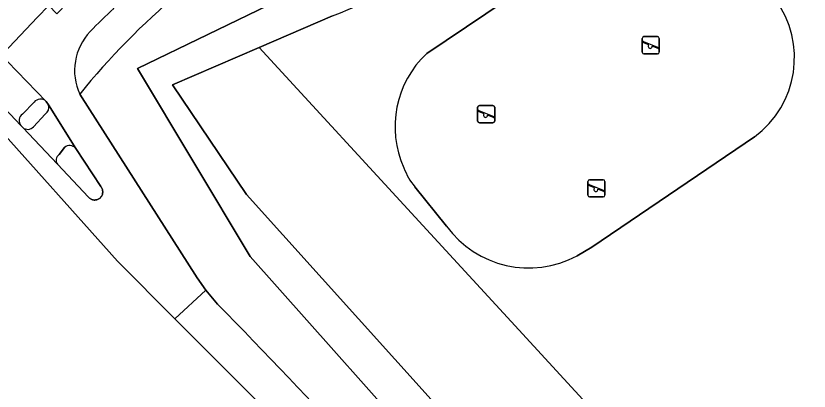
# Model space of a CAD drawing. Extents: x 160455 to 162082, y 388339 to 389736.
# Drawn here: x 160563.1 to 160609.19, y 388705.86 to 388727.64 of the extents above; entities that cross this region are included whole.
import ezdxf

# ---------------------------------------------------------------- set-up
doc = ezdxf.new("R2010")
doc.units = 0
for name, color, linetype in [('IMGEO_Fietspad_gesloten', 7, 'Continuous'), ('IMGEO_Fietspad_open', 7, 'Continuous'), ('IMGEO_Groenvoorziening', 7, 'Continuous'), ('IMGEO_Rijbaan_lokaal_gesloten', 7, 'Continuous'), ('IMGEO_Speelvoorziening', 7, 'Continuous'), ('IMGEO_Terreindeel_zand', 7, 'Continuous'), ('IMGEO_Verkeerseiland_open', 7, 'Continuous'), ('IMGEO_Voetpad_open', 7, 'Continuous'), ('IMGEO_Waterloop', 7, 'Continuous')]:
    doc.layers.add(name, color=color, linetype=linetype)

msp = doc.modelspace()

# ---------------------------------------------------------------- linework, layer by layer
at = {"layer": 'IMGEO_Fietspad_gesloten'}
msp.add_lwpolyline([(160574.817, 388710.908), (160574.135, 388711.722), (160572.349, 388710.058), (160572.349, 388710.058), (160587.447, 388694.955), (160611.832, 388666.525), (160639.492, 388627.538), (160648.432, 388611.608), (160655.954, 388600.931), (160660.006, 388593.709), (160679.004, 388559.848), (160692.554, 388529.106), (160702.857, 388501.795), (160707.886, 388486.563), (160715.28, 388462.439), (160720.449, 388424.01), (160723.236, 388373.685), (160723.027, 388370.891)], dxfattribs=at)
msp.add_arc((160237.319, 388380.126), 472.569, 38.64572, 44.4242, dxfattribs=at)
at = {"layer": 'IMGEO_Fietspad_open'}
for points in [[(160568.789, 388728.075), (160567.602, 388729.341), (160567.524, 388729.418), (160567.293, 388729.645), (160565.486, 388727.762), (160565.027, 388728.247), (160564.333, 388727.554), (160562.039, 388725.134)], [(160562.61, 388724.989), (160564.867, 388722.678), (160564.995, 388722.478), (160566.592, 388719.949), (160568.034, 388717.727), (160568.049, 388717.709), (160568.074, 388717.675), (160568.095, 388717.639), (160568.113, 388717.602), (160568.128, 388717.563), (160568.139, 388717.522), (160568.147, 388717.481), (160568.151, 388717.44), (160568.151, 388717.398), (160568.147, 388717.356), (160568.14, 388717.315), (160568.129, 388717.275), (160568.114, 388717.235), (160568.096, 388717.198), (160568.075, 388717.162), (160568.05, 388717.128), (160568.023, 388717.096), (160567.993, 388717.067), (160567.96, 388717.041), (160567.926, 388717.018), (160567.889, 388716.997), (160567.851, 388716.981), (160567.811, 388716.968), (160567.77, 388716.958), (160567.729, 388716.952), (160567.687, 388716.95), (160567.645, 388716.951), (160567.604, 388716.957), (160567.563, 388716.966), (160567.523, 388716.978), (160567.484, 388716.994), (160567.447, 388717.014), (160567.412, 388717.036), (160567.379, 388717.062), (160567.349, 388717.091), (160567.321, 388717.122), (160565.516, 388719.029), (160563.504, 388721.157), (160563.386, 388721.282), (160561.225, 388723.555)], [(160564.867, 388722.678), (160562.61, 388724.989)], [(160561.225, 388723.555), (160563.386, 388721.282)], [(160572.349, 388710.058), (160572.349, 388710.058), (160574.135, 388711.722), (160573.636, 388712.43), (160566.812, 388723.09)], [(160563.481, 388721.929), (160564.162, 388722.63)], [(160561.645, 388721.602), (160569.007, 388713.4), (160572.349, 388710.058)]]:
    msp.add_lwpolyline(points, dxfattribs=at)
for centre, radius, start, end in [((160601.779, 388693.052), 48.114, 133.2878, 135.5709), ((160569.833, 388724.458), 3.317, 136.6908, 204.359), ((160564.537, 388722.328), 0.482, 46.6956, 141.0943), ((160563.752, 388721.559), 0.459, 126.1672, 217.1265)]:
    msp.add_arc(centre, radius, start, end, dxfattribs=at)
at = {"layer": 'IMGEO_Groenvoorziening'}
for points in [[(160586.97, 388725.449), (160597.254, 388732.392)], [(160599.612, 388687.978), (160576.723, 388713.666), (160570.17, 388724.579), (160578.346, 388728.529)], [(160581.504, 388727.641), (160577.237, 388725.805), (160586.743, 388715.469), (160592.315, 388709.409), (160614.997, 388684.744), (160633.738, 388660.649), (160652.291, 388633.023), (160671.219, 388604.839), (160677.836, 388591.55), (160680.762, 388585.674), (160694.463, 388558.158), (160695.986, 388555.099), (160708.11, 388564.203)], [(160694.463, 388558.158), (160680.762, 388585.674), (160677.836, 388591.55), (160671.219, 388604.839), (160652.291, 388633.023), (160633.738, 388660.649), (160614.997, 388684.744), (160592.315, 388709.409), (160586.743, 388715.469), (160577.237, 388725.805), (160572.213, 388723.644), (160576.503, 388717.272), (160606.918, 388683.529)], [(160566.812, 388723.09), (160573.636, 388712.43), (160574.135, 388711.722), (160574.817, 388710.908)], [(160606.017, 388720.621), (160596.565, 388714.209), (160595.706, 388713.71)], [(160588.12, 388715.435), (160586.273, 388717.723)]]:
    msp.add_lwpolyline(points, dxfattribs=at)
for centre, radius, start, end in [((160567.502, 388762.799), 37.844, 291.7155, 315.4934), ((160600.193, 388696.055), 42.956, 130.0296, 140.9969), ((160602.614, 388725.22), 5.72, 306.4983, 36.2113), ((160590.908, 388721.22), 5.779, 132.9566, 204.5598), ((160589.243, 388720.131), 3.824, 200.0844, 219.0328), ((160592.905, 388718.934), 5.928, 216.1772, 298.2012), ((160237.319, 388380.126), 472.569, 38.64572, 44.4242)]:
    msp.add_arc(centre, radius, start, end, dxfattribs=at)
at = {"layer": 'IMGEO_Rijbaan_lokaal_gesloten'}
msp.add_lwpolyline([(160560.054, 388723.012), (160560.054, 388723.012), (160561.036, 388724.072), (160561.213, 388724.263), (160562.039, 388725.134), (160564.333, 388727.554), (160565.027, 388728.247), (160565.764, 388729.027), (160561.04, 388733.455), (160559.638, 388731.924), (160555.273, 388727.272), (160555.261, 388727.259)], close=True, dxfattribs=at)
at = {"layer": 'IMGEO_Speelvoorziening'}
for p, q in [((160599.489, 388725.536), (160599.489, 388726.336)), ((160599.489, 388726.336), (160599.489, 388725.536)), ((160599.589, 388726.436), (160600.379, 388726.436)), ((160600.379, 388726.436), (160599.589, 388726.436)), ((160600.479, 388726.336), (160600.479, 388725.536)), ((160600.479, 388725.536), (160600.479, 388726.336)), ((160599.872, 388725.964), (160599.533, 388726.101)), ((160599.558, 388726.161), (160600.434, 388725.808)), ((160600.41, 388725.748), (160600.07, 388725.885)), ((160600.379, 388725.436), (160599.589, 388725.436)), ((160599.589, 388725.436), (160600.379, 388725.436)), ((160589.929, 388721.532), (160589.929, 388722.332)), ((160589.929, 388722.332), (160589.929, 388721.532)), ((160589.998, 388722.157), (160590.874, 388721.804)), ((160590.029, 388722.432), (160590.819, 388722.432)), ((160590.819, 388722.432), (160590.029, 388722.432)), ((160590.919, 388722.332), (160590.919, 388721.532)), ((160590.919, 388721.532), (160590.919, 388722.332)), ((160590.312, 388721.96), (160589.973, 388722.097)), ((160590.85, 388721.744), (160590.51, 388721.881)), ((160590.819, 388721.432), (160590.029, 388721.432)), ((160590.029, 388721.432), (160590.819, 388721.432)), ((160596.336, 388717.227), (160596.336, 388718.027)), ((160596.336, 388718.027), (160596.336, 388717.227)), ((160596.436, 388718.127), (160597.226, 388718.127)), ((160597.226, 388718.127), (160596.436, 388718.127)), ((160597.326, 388718.027), (160597.326, 388717.227)), ((160597.326, 388717.227), (160597.326, 388718.027)), ((160596.719, 388717.655), (160596.38, 388717.792)), ((160596.405, 388717.852), (160597.281, 388717.499)), ((160597.257, 388717.439), (160596.917, 388717.576)), ((160597.226, 388717.127), (160596.436, 388717.127)), ((160596.436, 388717.127), (160597.226, 388717.127))]:
    msp.add_line(p, q, dxfattribs=at)
for centre, radius, start, end in [((160599.589, 388726.336), 0.1, 90, 180), ((160599.589, 388726.336), 0.1, 90, 180), ((160600.379, 388726.336), 0.1, 0, 90), ((160600.379, 388726.336), 0.1, 360, 90), ((160599.546, 388726.131), 0.0327, 68.078, 248.078), ((160599.951, 388725.874), 0.12, 130.9928, 5.1632), ((160599.589, 388725.536), 0.1, 180, 270), ((160599.589, 388725.536), 0.1, 180, 270), ((160600.379, 388725.536), 0.1, 270, 0), ((160600.379, 388725.536), 0.1, 270, 0), ((160600.422, 388725.778), 0.0327, 248.078, 68.078), ((160590.029, 388722.332), 0.1, 90, 180), ((160590.029, 388722.332), 0.1, 90, 180), ((160589.986, 388722.127), 0.0327, 68.078, 248.078), ((160590.819, 388722.332), 0.1, 0, 90), ((160590.819, 388722.332), 0.1, 360, 90), ((160590.391, 388721.87), 0.12, 130.9928, 5.1632), ((160590.862, 388721.774), 0.0327, 248.078, 68.078), ((160590.029, 388721.532), 0.1, 180, 270), ((160590.029, 388721.532), 0.1, 180, 270), ((160590.819, 388721.532), 0.1, 270, 0), ((160590.819, 388721.532), 0.1, 270, 0), ((160596.436, 388718.027), 0.1, 90, 180), ((160596.436, 388718.027), 0.1, 90, 180), ((160597.226, 388718.027), 0.1, 0, 90), ((160597.226, 388718.027), 0.1, 360, 90), ((160596.393, 388717.822), 0.0327, 68.078, 248.078), ((160596.798, 388717.565), 0.12, 130.9928, 5.1632), ((160596.436, 388717.227), 0.1, 180, 270), ((160596.436, 388717.227), 0.1, 180, 270), ((160597.226, 388717.227), 0.1, 270, 0), ((160597.226, 388717.227), 0.1, 270, 0), ((160597.269, 388717.469), 0.0327, 248.078, 68.078)]:
    msp.add_arc(centre, radius, start, end, dxfattribs=at)
at = {"layer": 'IMGEO_Terreindeel_zand'}
for points in [[(160597.254, 388732.392), (160586.97, 388725.449)], [(160595.706, 388713.71), (160596.565, 388714.209), (160606.017, 388720.621)], [(160586.273, 388717.723), (160588.12, 388715.435)]]:
    msp.add_lwpolyline(points, dxfattribs=at)
for centre, radius, start, end in [((160602.614, 388725.22), 5.72, 306.4983, 36.2113), ((160590.908, 388721.22), 5.779, 132.9566, 204.5598), ((160589.243, 388720.131), 3.824, 200.0844, 219.0328), ((160592.905, 388718.934), 5.928, 216.1772, 298.2012)]:
    msp.add_arc(centre, radius, start, end, dxfattribs=at)
at = {"layer": 'IMGEO_Verkeerseiland_open'}
for points in [[(160564.162, 388722.63), (160563.481, 388721.929)], [(160564.995, 388722.478), (160564.867, 388722.678)], [(160564.128, 388721.195), (160564.815, 388721.933)], [(160563.386, 388721.282), (160563.504, 388721.157)], [(160565.516, 388719.029), (160567.321, 388717.122), (160567.349, 388717.091), (160567.379, 388717.062), (160567.412, 388717.036), (160567.447, 388717.014), (160567.484, 388716.994), (160567.523, 388716.978), (160567.563, 388716.966), (160567.604, 388716.957), (160567.645, 388716.951), (160567.687, 388716.95), (160567.729, 388716.952), (160567.77, 388716.958), (160567.811, 388716.968), (160567.851, 388716.981), (160567.889, 388716.997), (160567.926, 388717.018), (160567.96, 388717.041), (160567.993, 388717.067), (160568.023, 388717.096), (160568.05, 388717.128), (160568.075, 388717.162), (160568.096, 388717.198), (160568.114, 388717.235), (160568.129, 388717.275), (160568.14, 388717.315), (160568.147, 388717.356), (160568.151, 388717.398), (160568.151, 388717.44), (160568.147, 388717.481), (160568.139, 388717.522), (160568.128, 388717.563), (160568.113, 388717.602), (160568.095, 388717.639), (160568.074, 388717.675), (160568.049, 388717.709), (160568.034, 388717.727), (160566.592, 388719.949)], [(160565.925, 388719.997), (160565.618, 388719.589)]]:
    msp.add_lwpolyline(points, dxfattribs=at)
for centre, radius, start, end in [((160564.537, 388722.328), 0.482, 46.6956, 141.0943), ((160564.537, 388722.327), 0.482, 305.194, 18.2517), ((160563.752, 388721.559), 0.459, 126.1672, 217.1265), ((160563.795, 388721.514), 0.461, 230.7796, 316.1902), ((160566.234, 388719.629), 0.481, 41.8124, 129.9553), ((160565.834, 388719.26), 0.393, 123.2713, 216.083)]:
    msp.add_arc(centre, radius, start, end, dxfattribs=at)
at = {"layer": 'IMGEO_Voetpad_open'}
for points in [[(160566.592, 388719.949), (160564.995, 388722.478)], [(160564.815, 388721.933), (160564.128, 388721.195)], [(160563.504, 388721.157), (160565.516, 388719.029)], [(160565.618, 388719.589), (160565.925, 388719.997)]]:
    msp.add_lwpolyline(points, dxfattribs=at)
for centre, radius, start, end in [((160600.193, 388696.055), 42.956, 130.0296, 140.9969), ((160601.779, 388693.052), 48.114, 133.2878, 135.5709), ((160569.833, 388724.458), 3.317, 136.6908, 204.359), ((160564.537, 388722.327), 0.482, 305.194, 18.2517), ((160563.795, 388721.514), 0.461, 230.7796, 316.1902), ((160566.234, 388719.629), 0.481, 41.8124, 129.9553), ((160565.834, 388719.26), 0.393, 123.2713, 216.083)]:
    msp.add_arc(centre, radius, start, end, dxfattribs=at)
at = {"layer": 'IMGEO_Waterloop'}
for points in [[(160578.346, 388728.529), (160570.17, 388724.579), (160576.723, 388713.666), (160599.612, 388687.978)], [(160606.918, 388683.529), (160576.503, 388717.272), (160572.213, 388723.644), (160577.237, 388725.805), (160581.504, 388727.641)]]:
    msp.add_lwpolyline(points, dxfattribs=at)
msp.add_arc((160567.502, 388762.799), 37.844, 291.7155, 315.4934, dxfattribs=at)

doc.saveas('drawing.dxf')
